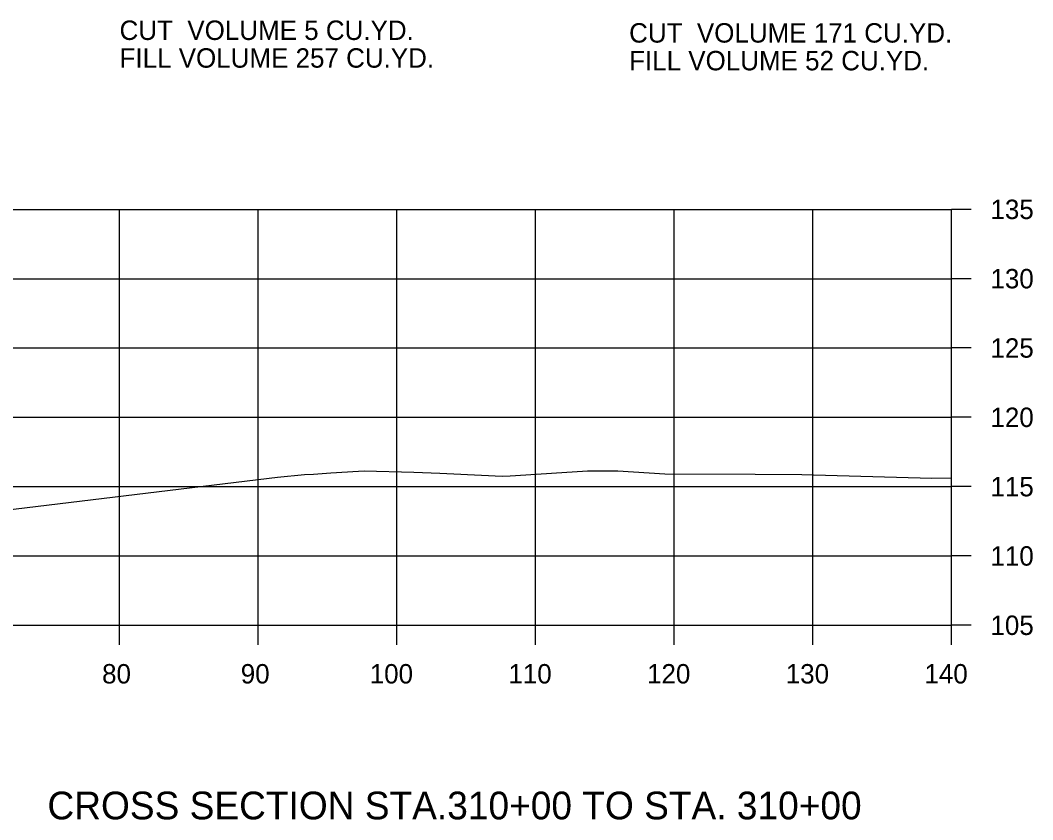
# Model space of a CAD drawing. Extents: x 1175611 to 1176402, y -433344 to -416213.
# Drawn here: x 1175853.8 to 1175926.8, y -416270.5 to -416212.9 of the extents above; entities that cross this region are included whole.
import ezdxf

# ---------------------------------------------------------------- set-up
doc = ezdxf.new("R2010")
doc.units = 0
doc.layers.add('R_No Plot', color=7, linetype='Continuous')

msp = doc.modelspace()

# ---------------------------------------------------------------- linework, layer by layer
at = {"layer": 'R_No Plot'}
for p, q in [((1175640.972, -416226.51), (1175920.972, -416226.51)), ((1175640.972, -416226.51), (1175920.972, -416226.51)), ((1175640.972, -416226.51), (1175920.972, -416226.51)), ((1175640.972, -416226.51), (1175920.972, -416226.51)), ((1175640.972, -416226.51), (1175920.972, -416226.51)), ((1175860.972, -416256.51), (1175860.972, -416226.51)), ((1175860.972, -416256.51), (1175860.972, -416226.51)), ((1175860.972, -416256.51), (1175860.972, -416226.51)), ((1175860.972, -416256.51), (1175860.972, -416226.51)), ((1175860.972, -416256.51), (1175860.972, -416226.51)), ((1175870.972, -416256.51), (1175870.972, -416226.51)), ((1175870.972, -416256.51), (1175870.972, -416226.51)), ((1175870.972, -416256.51), (1175870.972, -416226.51)), ((1175870.972, -416256.51), (1175870.972, -416226.51)), ((1175870.972, -416256.51), (1175870.972, -416226.51)), ((1175880.972, -416256.51), (1175880.972, -416226.51)), ((1175880.972, -416256.51), (1175880.972, -416226.51)), ((1175880.972, -416256.51), (1175880.972, -416226.51)), ((1175880.972, -416256.51), (1175880.972, -416226.51)), ((1175880.972, -416256.51), (1175880.972, -416226.51)), ((1175890.972, -416256.51), (1175890.972, -416226.51)), ((1175890.972, -416256.51), (1175890.972, -416226.51)), ((1175890.972, -416256.51), (1175890.972, -416226.51)), ((1175890.972, -416256.51), (1175890.972, -416226.51)), ((1175890.972, -416256.51), (1175890.972, -416226.51)), ((1175900.972, -416256.51), (1175900.972, -416226.51)), ((1175900.972, -416256.51), (1175900.972, -416226.51)), ((1175900.972, -416256.51), (1175900.972, -416226.51)), ((1175900.972, -416256.51), (1175900.972, -416226.51)), ((1175900.972, -416256.51), (1175900.972, -416226.51)), ((1175910.972, -416256.51), (1175910.972, -416226.51)), ((1175910.972, -416256.51), (1175910.972, -416226.51)), ((1175910.972, -416256.51), (1175910.972, -416226.51)), ((1175910.972, -416256.51), (1175910.972, -416226.51)), ((1175910.972, -416256.51), (1175910.972, -416226.51)), ((1175920.972, -416256.51), (1175920.972, -416226.51)), ((1175920.972, -416256.51), (1175920.972, -416226.51)), ((1175920.972, -416256.51), (1175920.972, -416226.51)), ((1175920.972, -416256.51), (1175920.972, -416226.51)), ((1175920.972, -416256.51), (1175920.972, -416226.51)), ((1175920.972, -416256.51), (1175920.972, -416226.51)), ((1175922.372, -416226.51), (1175920.972, -416226.51)), ((1175640.972, -416231.51), (1175920.972, -416231.51)), ((1175640.972, -416231.51), (1175920.972, -416231.51)), ((1175640.972, -416231.51), (1175920.972, -416231.51)), ((1175640.972, -416231.51), (1175920.972, -416231.51)), ((1175640.972, -416231.51), (1175920.972, -416231.51)), ((1175922.372, -416231.51), (1175920.972, -416231.51)), ((1175640.972, -416236.51), (1175920.972, -416236.51)), ((1175640.972, -416236.51), (1175920.972, -416236.51)), ((1175640.972, -416236.51), (1175920.972, -416236.51)), ((1175640.972, -416236.51), (1175920.972, -416236.51)), ((1175640.972, -416236.51), (1175920.972, -416236.51)), ((1175922.372, -416236.51), (1175920.972, -416236.51)), ((1175640.972, -416241.51), (1175920.972, -416241.51)), ((1175640.972, -416241.51), (1175920.972, -416241.51)), ((1175640.972, -416241.51), (1175920.972, -416241.51)), ((1175640.972, -416241.51), (1175920.972, -416241.51)), ((1175640.972, -416241.51), (1175920.972, -416241.51)), ((1175922.372, -416241.51), (1175920.972, -416241.51)), ((1175640.972, -416246.51), (1175920.972, -416246.51)), ((1175640.972, -416246.51), (1175920.972, -416246.51)), ((1175640.972, -416246.51), (1175920.972, -416246.51)), ((1175640.972, -416246.51), (1175920.972, -416246.51)), ((1175640.972, -416246.51), (1175920.972, -416246.51)), ((1175922.372, -416246.51), (1175920.972, -416246.51)), ((1175640.972, -416251.51), (1175920.972, -416251.51)), ((1175640.972, -416251.51), (1175920.972, -416251.51)), ((1175640.972, -416251.51), (1175920.972, -416251.51)), ((1175640.972, -416251.51), (1175920.972, -416251.51)), ((1175640.972, -416251.51), (1175920.972, -416251.51)), ((1175922.372, -416251.51), (1175920.972, -416251.51)), ((1175640.972, -416256.51), (1175920.972, -416256.51)), ((1175640.972, -416256.51), (1175920.972, -416256.51)), ((1175640.972, -416256.51), (1175920.972, -416256.51)), ((1175640.972, -416256.51), (1175920.972, -416256.51)), ((1175640.972, -416256.51), (1175920.972, -416256.51)), ((1175640.972, -416256.51), (1175920.972, -416256.51)), ((1175860.972, -416257.91), (1175860.972, -416256.51)), ((1175870.972, -416257.91), (1175870.972, -416256.51)), ((1175880.972, -416257.91), (1175880.972, -416256.51)), ((1175890.972, -416257.91), (1175890.972, -416256.51)), ((1175900.972, -416257.91), (1175900.972, -416256.51)), ((1175910.972, -416257.91), (1175910.972, -416256.51)), ((1175920.972, -416257.91), (1175920.972, -416256.51)), ((1175922.372, -416256.51), (1175920.972, -416256.51))]:
    msp.add_line(p, q, dxfattribs=at)
msp.add_lwpolyline([(1175846.346, -416248.98), (1175872.353, -416245.823), (1175874.316, -416245.635), (1175874.95, -416245.62), (1175876.211, -416245.519), (1175878.206, -416245.399), (1175878.613, -416245.366), (1175882.199, -416245.465), (1175884.057, -416245.546), (1175885.068, -416245.591), (1175888.565, -416245.764), (1175889.146, -416245.743), (1175889.522, -416245.704), (1175894.721, -416245.372), (1175896.911, -416245.377), (1175900.287, -416245.592), (1175906.8, -416245.603), (1175910.18, -416245.646), (1175919.54, -416245.896), (1175920.972, -416245.875)], dxfattribs=at)

# ---------------------------------------------------------------- texts
for s, height, p in [('CUT  VOLUME 5 CU.YD.', 1.4, (1175860.972, -416214.291)), ('CUT  VOLUME 5 CU.YD.', 1.4, (1175860.972, -416214.291)), ('CUT  VOLUME 171 CU.YD.', 1.4, (1175897.716, -416214.482)), ('FILL VOLUME 257 CU.YD.', 1.4, (1175860.972, -416216.291)), ('FILL VOLUME 257 CU.YD.', 1.4, (1175860.972, -416216.291)), ('FILL VOLUME 52 CU.YD.', 1.4, (1175897.716, -416216.482)), ('135', 1.4, (1175923.772, -416227.21)), ('130', 1.4, (1175923.772, -416232.21)), ('125', 1.4, (1175923.772, -416237.21)), ('120', 1.4, (1175923.772, -416242.21)), ('115', 1.4, (1175923.772, -416247.21)), ('110', 1.4, (1175923.772, -416252.21)), ('105', 1.4, (1175923.772, -416257.21)), ('80', 1.4, (1175859.711, -416260.71)), ('90', 1.4, (1175869.711, -416260.71)), ('100', 1.4, (1175879.011, -416260.71)), ('110', 1.4, (1175889.011, -416260.71)), ('120', 1.4, (1175899.011, -416260.71)), ('130', 1.4, (1175909.011, -416260.71)), ('140', 1.4, (1175919.011, -416260.71)), ('CROSS SECTION STA.310+00 TO STA. 310+00', 2, (1175855.771, -416270.51))]:
    msp.add_text(s, height=height, dxfattribs=at).set_placement(p)

doc.saveas('drawing.dxf')
